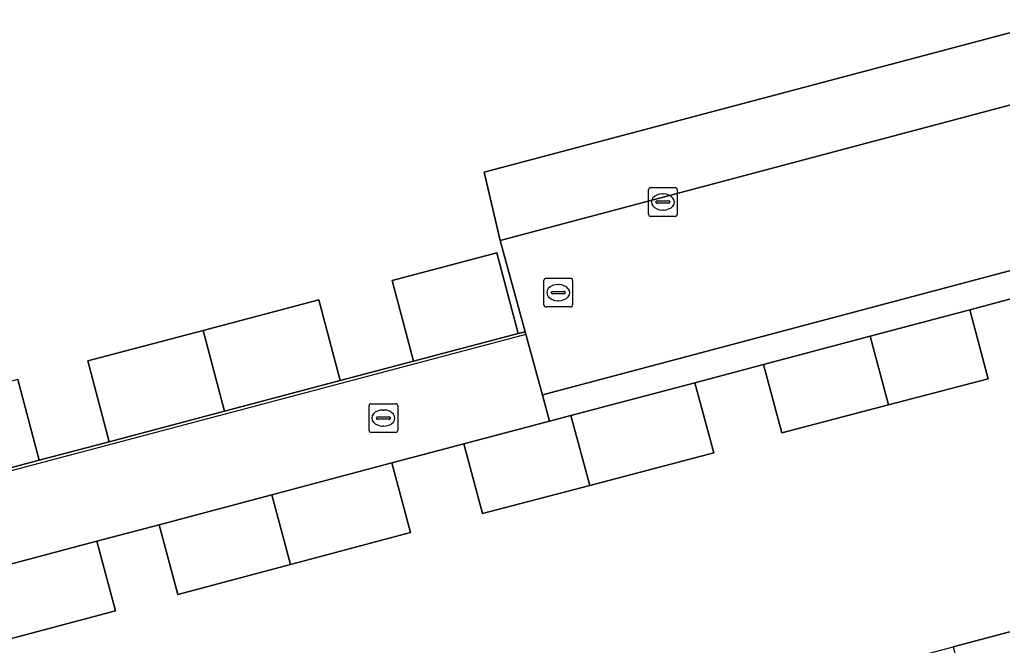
# Model space of a CAD drawing. Extents: x 162542 to 163147, y 380779 to 381521.
# Drawn here: x 162637.43 to 162671.64, y 381048.55 to 381070.34 of the extents above; entities that cross this region are included whole.
import ezdxf

# ---------------------------------------------------------------- set-up
doc = ezdxf.new("R2010")
doc.units = 0
for name, color, linetype in [('IMGEO_Erf', 7, 'Continuous'), ('IMGEO_Kolk', 7, 'Continuous'), ('IMGEO_Muur', 7, 'Continuous'), ('IMGEO_Pand', 7, 'Continuous'), ('IMGEO_Rijbaan_lokaal_open', 7, 'Continuous'), ('IMGEO_Rioolput', 7, 'Continuous'), ('IMGEO_Voetpad_open', 7, 'Continuous')]:
    doc.layers.add(name, color=color, linetype=linetype)

msp = doc.modelspace()

# ---------------------------------------------------------------- linework, layer by layer
at = {"layer": 'IMGEO_Erf'}
for points in [[(162637.369, 381057.812), (162638.115, 381054.996), (162640.552, 381055.642), (162639.807, 381058.458), (162643.819, 381059.52), (162647.845, 381060.587), (162648.591, 381057.771), (162651.147, 381058.448), (162650.401, 381061.263), (162654.037, 381062.226), (162654.783, 381059.411), (162655.028, 381059.467), (162654.159, 381062.654), (162653.605, 381065.029), (162676.968, 381071.245)], [(162672.454, 381060.755), (162670.51, 381060.24), (162671.14, 381057.833), (162667.676, 381056.927), (162663.96, 381055.955), (162663.324, 381058.333), (162660.931, 381057.698), (162661.595, 381055.255), (162657.274, 381054.12), (162653.545, 381053.14), (162652.896, 381055.567), (162650.389, 381054.902), (162651.038, 381052.475), (162646.857, 381051.365), (162642.935, 381050.325), (162642.286, 381052.752), (162640.123, 381052.178), (162640.772, 381049.751), (162638.245, 381049.08), (162636.445, 381048.602)], [(162636.375, 381041.05), (162638.325, 381041.57), (162638.716, 381040.106), (162643.921, 381041.495), (162644.646, 381038.778), (162649.85, 381040.166), (162649.28, 381042.303), (162651.689, 381042.946), (162651.454, 381043.824), (162654.252, 381044.57), (162655.056, 381041.555), (162660.261, 381042.943), (162665.465, 381044.331), (162664.725, 381047.108), (162669.929, 381048.496), (162675.134, 381049.884)]]:
    msp.add_lwpolyline(points, dxfattribs=at)
at = {"layer": 'IMGEO_Kolk'}
for p, q in [((162659.396, 381064.492), (162660.248, 381064.492)), ((162659.321, 381063.566), (162659.321, 381064.418)), ((162659.809, 381064.272), (162659.834, 381064.272)), ((162660.322, 381064.418), (162660.322, 381063.566)), ((162659.58, 381063.986), (162659.58, 381063.998)), ((162660.018, 381063.949), (162659.62, 381063.949)), ((162659.623, 381064.035), (162660.021, 381064.035)), ((162660.064, 381063.998), (162660.064, 381063.986)), ((162660.248, 381063.492), (162659.396, 381063.492)), ((162659.832, 381063.712), (162659.807, 381063.712)), ((162649.668, 381056.967), (162650.52, 381056.967)), ((162649.593, 381056.041), (162649.593, 381056.893)), ((162650.081, 381056.747), (162650.106, 381056.747)), ((162650.594, 381056.893), (162650.594, 381056.041)), ((162649.852, 381056.461), (162649.852, 381056.473)), ((162650.29, 381056.424), (162649.892, 381056.424)), ((162649.895, 381056.51), (162650.293, 381056.51)), ((162650.336, 381056.473), (162650.336, 381056.461)), ((162650.52, 381055.967), (162649.668, 381055.967)), ((162650.104, 381056.187), (162650.079, 381056.187))]:
    msp.add_line(p, q, dxfattribs=at)
for points in [[(162659.396, 381064.492), (162660.248, 381064.492)], [(162659.321, 381063.566), (162659.321, 381064.418)], [(162660.322, 381064.418), (162660.322, 381063.566)], [(162660.248, 381063.492), (162659.396, 381063.492)], [(162649.668, 381056.967), (162650.52, 381056.967)], [(162649.593, 381056.041), (162649.593, 381056.893)], [(162650.594, 381056.893), (162650.594, 381056.041)], [(162650.52, 381055.967), (162649.668, 381055.967)]]:
    msp.add_lwpolyline(points, dxfattribs=at)
for centre, radius, start, end in [((162659.398, 381064.416), 0.0765, 91.552, 178.448), ((162659.398, 381064.416), 0.0765, 91.552, 178.448), ((162660.246, 381064.416), 0.0765, 1.552, 88.448), ((162660.246, 381064.416), 0.0765, 1.552, 88.448), ((162659.62, 381063.995), 0.0403, 85.8775, 175.7526), ((162659.617, 381063.985), 0.0366, 178.938, 274.7102), ((162660.021, 381063.992), 0.043, 264.8664, 352.4533), ((162660.025, 381063.997), 0.0386, 1.7309, 96.639), ((162659.398, 381063.568), 0.0765, 181.552, 268.448), ((162659.398, 381063.568), 0.0765, 181.552, 268.448), ((162660.246, 381063.568), 0.0765, 271.552, 358.448), ((162660.246, 381063.568), 0.0765, 271.552, 358.448), ((162649.67, 381056.891), 0.0765, 91.552, 178.448), ((162649.67, 381056.891), 0.0765, 91.552, 178.448), ((162650.518, 381056.891), 0.0765, 1.552, 88.448), ((162650.518, 381056.891), 0.0765, 1.552, 88.448), ((162649.892, 381056.47), 0.0403, 85.8775, 175.7526), ((162649.889, 381056.46), 0.0366, 178.938, 274.7102), ((162650.293, 381056.467), 0.043, 264.8664, 352.4533), ((162650.297, 381056.472), 0.0386, 1.7309, 96.639), ((162649.67, 381056.043), 0.0765, 181.552, 268.448), ((162649.67, 381056.043), 0.0765, 181.552, 268.448), ((162650.518, 381056.043), 0.0765, 271.552, 358.448), ((162650.518, 381056.043), 0.0765, 271.552, 358.448)]:
    msp.add_arc(centre, radius, start, end, dxfattribs=at)
for centre, major_axis, ratio, start_param, end_param in [((162659.808, 381063.992), (-0.387, 0.002), 0.722429, 4.712389, 7.853982), ((162659.833, 381063.992), (-0.39, 0.002), 0.717154, 1.570796, 4.712389), ((162650.08, 381056.467), (-0.387, 0.002), 0.722429, 4.712389, 7.853982), ((162650.105, 381056.467), (-0.39, 0.002), 0.717154, 1.570796, 4.712389)]:
    msp.add_ellipse(centre, major_axis=major_axis, ratio=ratio, start_param=start_param, end_param=end_param, dxfattribs=at)
at = {"layer": 'IMGEO_Muur'}
for points in [[(162676.192, 381074.139), (162676.968, 381071.245), (162653.605, 381065.029)], [(162655.054, 381059.372), (162628.717, 381052.395), (162625.049, 381066.213)], [(162653.605, 381065.029), (162654.159, 381062.654)], [(162654.159, 381062.654), (162655.054, 381059.372)], [(162660.931, 381057.698), (162663.324, 381058.333)]]:
    msp.add_lwpolyline(points, dxfattribs=at)
at = {"layer": 'IMGEO_Pand'}
for points in [[(162651.147, 381058.448), (162654.783, 381059.411), (162654.037, 381062.226), (162650.401, 381061.263)], [(162643.819, 381059.52), (162644.567, 381056.705), (162648.591, 381057.771), (162647.845, 381060.587)], [(162670.51, 381060.24), (162667.037, 381059.318), (162667.676, 381056.927), (162671.14, 381057.833)], [(162643.819, 381059.52), (162639.807, 381058.458), (162640.552, 381055.642), (162644.567, 381056.705)], [(162663.324, 381058.333), (162663.96, 381055.955), (162667.676, 381056.927), (162667.037, 381059.318)], [(162633.58, 381056.809), (162634.326, 381053.993), (162638.115, 381054.996), (162637.369, 381057.812)], [(162656.623, 381056.555), (162657.274, 381054.12), (162661.595, 381055.255), (162660.931, 381057.698)], [(162656.623, 381056.555), (162655.876, 381056.357), (162652.896, 381055.567), (162653.545, 381053.14), (162657.274, 381054.12)], [(162650.389, 381054.902), (162646.208, 381053.792), (162646.857, 381051.365), (162651.038, 381052.475)], [(162646.208, 381053.792), (162642.286, 381052.752), (162642.935, 381050.325), (162646.857, 381051.365)], [(162640.123, 381052.178), (162635.795, 381051.029), (162636.445, 381048.602), (162638.245, 381049.08), (162640.772, 381049.751)], [(162672.784, 381037.815), (162675.155, 381038.447), (162675.863, 381038.037), (162678.138, 381038.644), (162675.134, 381049.884), (162669.929, 381048.496)]]:
    msp.add_lwpolyline(points, close=True, dxfattribs=at)
at = {"layer": 'IMGEO_Rijbaan_lokaal_open'}
msp.add_lwpolyline([(162769.976, 381087.575), (162769.876, 381087.879), (162771.776, 381088.409), (162784.095, 381091.679), (162791.929, 381093.758), (162790.628, 381098.953), (162787.911, 381098.229), (162654.159, 381062.654), (162655.028, 381059.467), (162655.628, 381057.268), (162655.725, 381057.293), (162692.811, 381067.153), (162695.634, 381067.905), (162698.168, 381068.579), (162700.7, 381069.254), (162703.311, 381069.95)], close=True, dxfattribs=at)
at = {"layer": 'IMGEO_Rioolput'}
for p, q in [((162655.68, 381060.409), (162655.68, 381061.261)), ((162655.755, 381061.335), (162656.607, 381061.335)), ((162656.168, 381061.115), (162656.193, 381061.115)), ((162656.681, 381061.261), (162656.681, 381060.409)), ((162655.939, 381060.829), (162655.939, 381060.841)), ((162656.377, 381060.792), (162655.979, 381060.792)), ((162655.982, 381060.878), (162656.38, 381060.878)), ((162656.423, 381060.841), (162656.423, 381060.829)), ((162656.191, 381060.555), (162656.166, 381060.555)), ((162656.607, 381060.335), (162655.755, 381060.335))]:
    msp.add_line(p, q, dxfattribs=at)
for points in [[(162655.68, 381060.409), (162655.68, 381061.261)], [(162655.755, 381061.335), (162656.607, 381061.335)], [(162656.681, 381061.261), (162656.681, 381060.409)], [(162656.607, 381060.335), (162655.755, 381060.335)]]:
    msp.add_lwpolyline(points, dxfattribs=at)
for centre, radius, start, end in [((162655.757, 381061.259), 0.0765, 91.552, 178.448), ((162655.757, 381061.259), 0.0765, 91.552, 178.448), ((162656.605, 381061.259), 0.0765, 1.552, 88.448), ((162656.605, 381061.259), 0.0765, 1.552, 88.448), ((162655.979, 381060.838), 0.0403, 85.8775, 175.7526), ((162655.976, 381060.828), 0.0366, 178.938, 274.7102), ((162656.38, 381060.835), 0.043, 264.8664, 352.4533), ((162656.384, 381060.84), 0.0386, 1.7309, 96.639), ((162655.757, 381060.411), 0.0765, 181.552, 268.448), ((162655.757, 381060.411), 0.0765, 181.552, 268.448), ((162656.605, 381060.411), 0.0765, 271.552, 358.448), ((162656.605, 381060.411), 0.0765, 271.552, 358.448)]:
    msp.add_arc(centre, radius, start, end, dxfattribs=at)
for centre, major_axis, ratio, start_param, end_param in [((162656.167, 381060.835), (-0.387, 0.002), 0.722429, 4.712389, 7.853982), ((162656.192, 381060.835), (-0.39, 0.002), 0.717154, 1.570796, 4.712389)]:
    msp.add_ellipse(centre, major_axis=major_axis, ratio=ratio, start_param=start_param, end_param=end_param, dxfattribs=at)
at = {"layer": 'IMGEO_Voetpad_open'}
for points in [[(162676.968, 381071.245), (162653.605, 381065.029), (162654.159, 381062.654), (162787.911, 381098.229)], [(162635.795, 381051.029), (162640.123, 381052.178), (162642.286, 381052.752), (162646.208, 381053.792), (162650.389, 381054.902), (162652.896, 381055.567), (162655.876, 381056.357), (162655.628, 381057.268), (162655.028, 381059.467), (162654.783, 381059.411), (162651.147, 381058.448), (162648.591, 381057.771), (162644.567, 381056.705), (162640.552, 381055.642), (162638.115, 381054.996), (162634.326, 381053.993)]]:
    msp.add_lwpolyline(points, dxfattribs=at)
msp.add_lwpolyline([(162677.45, 381062.081), (162681.425, 381063.135), (162684.012, 381063.822), (162687.876, 381064.797), (162691.998, 381065.838), (162693.087, 381066.127), (162692.811, 381067.153), (162655.725, 381057.293), (162655.628, 381057.268), (162655.876, 381056.357), (162656.623, 381056.555), (162660.931, 381057.698), (162663.324, 381058.333), (162667.037, 381059.318), (162670.51, 381060.24), (162672.454, 381060.755), (162673.512, 381061.036)], close=True, dxfattribs=at)

doc.saveas('drawing.dxf')
